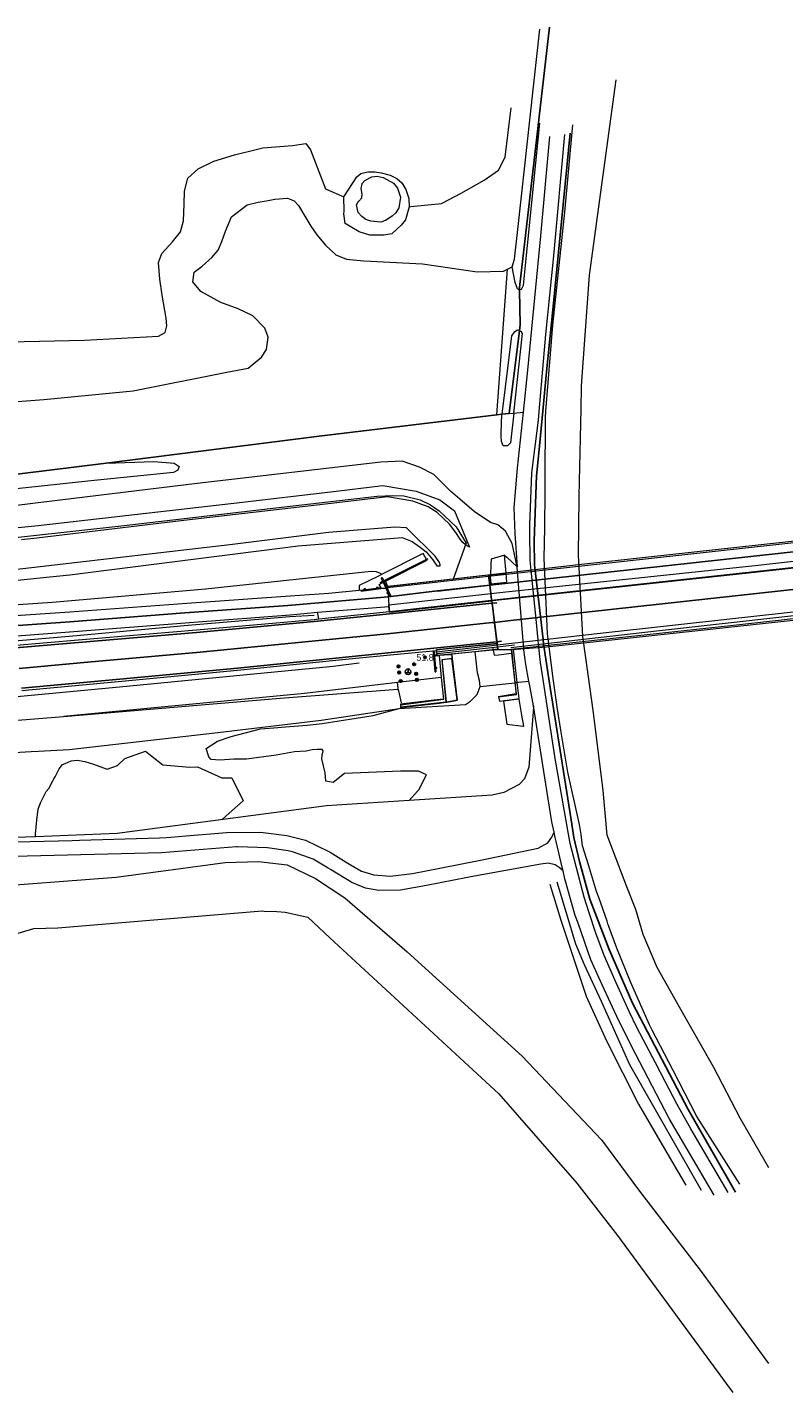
# Model space of a CAD drawing. Header units: metres. Extents: x 169249 to 194689, y 406250 to 412203.
# Tile 440 of 442: x 194269 to 194382, y 411623 to 411827. Entities that reach past the tile are written whole.
import ezdxf
from ezdxf.enums import TextEntityAlignment as Align

# ---------------------------------------------------------------- set-up
doc = ezdxf.new("R2010")
doc.units = ezdxf.units.M
doc.layers.get('0').update_dxf_attribs({"linetype": 'CONTINUOUS'})
for name, color, linetype, lineweight in [('BGT_NLCS_N264$0$B-WE-BV-GELEIDECONSTRUCTIE-G', 252, 'CONTINUOUS', 18), ('BGT_NLCS_N264$0$B-WE-BV-LEUNING-G', 252, 'BGT_NLCS_N264$0$BV-LEUNING', 18), ('BGT_NLCS_N264$0$B-WE-FV-GELEIDING_WILDRASTER-G', 252, 'CONTINUOUS', 18), ('BGT_NLCS_N264$0$B-WE-GW-TALUD_KRUIN-G', 252, 'CONTINUOUS', 18), ('BGT_NLCS_N264$0$B-WE-GW-TALUD_TEEN-G', 252, 'CONTINUOUS', 18), ('BGT_NLCS_N264$0$B-WE-GW-WATERGANG_INSTEEK-G', 252, 'CONTINUOUS', 18), ('BGT_NLCS_N264$0$B-WE-GW-WATERGANG_WATERLIJN-G', 252, 'CONTINUOUS', 18), ('BGT_NLCS_N264$0$B-WE-KW-KUNSTWERK-G', 252, 'CONTINUOUS', 18), ('BGT_NLCS_N264$0$B-WE-OG-TOPOGRAFIE-G', 252, 'CONTINUOUS', 18), ('BGT_NLCS_N264$0$B-WE-OG-TOPOGRAFIE_CULTUURSCHEIDING-G', 252, 'CONTINUOUS', 18), ('BGT_NLCS_N264$0$B-WE-OG-TOPOGRAFIE_TERREIN_AGRARISCH-GV', 252, 'CONTINUOUS', 18), ('BGT_NLCS_N264$0$B-WE-OG-TOPOGRAFIE_TERREIN_GROEN-GV', 252, 'CONTINUOUS', 18), ('BGT_NLCS_N264$0$B-WE-OG-TOPOGRAFIE_WEG_BERM-GV', 252, 'CONTINUOUS', 18), ('BGT_NLCS_N264$0$B-WE-OG-TOPOGRAFIE_WEG_RIJWEG-GV', 252, 'CONTINUOUS', 18), ('BGT_NLCS_N264$0$B-WE-OG-TOPOGRAFIE_WEG_RIJWIELPAD-G', 252, 'CONTINUOUS', 18), ('BGT_NLCS_N264$0$B-WE-OG-TOPOGRAFIE_WEG_RIJWIELPAD-GV', 252, 'CONTINUOUS', 18), ('BGT_NLCS_N264$0$B-WE-OG-TOPOGRAFIE_WEG_VERHARD-G', 252, 'CONTINUOUS', 18), ('BGT_NLCS_N264$0$B-WE-OG-TOPOGRAFIE_WEG_VOETPAD-GV', 252, 'CONTINUOUS', 18), ('BGT_NLCS_N264$0$B-WE-VW-BEWEGWIJZERING_DRAAGCONSTRUCTIE-S', 252, 'CONTINUOUS', 25), ('BGT_NLCS_N264$0$B-WE-VW-VERKEERSTEKEN_BORD-S', 252, 'CONTINUOUS', 25), ('BGT_NLCS_N264$0$B-WE-WH-KUNSTWERK_BRUG-GV', 252, 'CONTINUOUS', 18), ('X-XX-AL-REFERENTIE-G', 7, 'CONTINUOUS', 18)]:
    doc.layers.add(name, color=color, linetype=linetype, lineweight=lineweight)
for name, color, linetype in [('BGT_NLCS_N264$0$B-WE-IE-MEUBILAIR_WEGMEUBILAIR-S', 252, 'CONTINUOUS'), ('BGT_NLCS_N264$0$B-WE-IE-TERREINAFSCHEIDING_KUNSTMATIG_HEKWERK_RASTER-G', 252, 'CONTINUOUS'), ('BGT_NLCS_N264$0$B-WE-KW-KUNSTWERK-GV', 252, 'CONTINUOUS'), ('BGT_NLCS_N264$0$B-WE-VW-MARKERING-G', 252, 'CONTINUOUS'), ('BGT_NLCS_N264$0$B-WE-VW-VERKEERSTEKEN_DRAAGCONSTRUCTIE-S', 252, 'CONTINUOUS'), ('BGT_NLCS_N264$0$Label_Puntobject', 252, 'CONTINUOUS')]:
    doc.layers.add(name, color=color, linetype=linetype)
doc.styles.add('BGT_NLCS_N264$0$STANDARD', font='txt')
doc.linetypes.add('BGT_NLCS_N264$0$BV-LEUNING', pattern='A,1,[69,NLCS.SHX,S=0.2,R=0,X=0,Y=0],1', length=2)

# ---------------------------------------------------------------- blocks, each defined once
blk = doc.blocks.new('BGT_NLCS_N264$0$SIE-WEG_SCHRIKHEK')
for points in [[(-1.125, 0), (-1.125, 0.1), (-1.5, 0.1), (-1.5, 0)], [(-0.375, 0), (-0.375, 0.1), (-0.75, 0.1), (-0.75, 0)], [(0.375, 0.1), (0, 0.1), (0, 0), (0.375, 0)], [(1.125, 0), (1.125, 0.1), (0.75, 0.1), (0.75, 0)]]:
    blk.add_hatch(color=0).paths.add_polyline_path(points)
at = {"color": 0}
for p, q in [((-1.125, 0), (-1.125, 0.1)), ((-0.75, 0), (-0.75, 0.1)), ((-0.375, 0), (-0.375, 0.1)), ((0, 0.1), (0, 0)), ((0.375, 0.1), (0.375, 0)), ((0.75, 0.1), (0.75, 0)), ((1.125, 0.1), (1.125, 0))]:
    blk.add_line(p, q, dxfattribs=at)
at = {"flags": 128}
for points in [[(-1.5, 0.1), (1.5, 0.1), (1.5, 0), (-1.5, 0)], [(-1.0125, 0.1), (-1.0125, 0.25), (-0.8625, 0.25), (-0.8625, 0.1)], [(0.8625, 0.1), (0.8625, 0.25), (1.0125, 0.25), (1.0125, 0.1)]]:
    blk.add_lwpolyline(points, close=True, dxfattribs=at)
blk = doc.blocks.new('BGT_NLCS_N264$0$SIE-WEG_WEGWIJZER-SO')
for q in [(-0.29, -0.29), (0, 0.41), (0.29, -0.29)]:
    blk.add_line((0, 0), q)
blk.add_circle((0, 0), 0.413)
blk = doc.blocks.new('BGT_NLCS_N264$0$SIE-WEG_VERKEERSBORD_PAAL-SO')
blk.add_line((-0.3, 0), (0.3, 0))
for radius in [0.2, 0.0745]:
    blk.add_circle((0, 0), radius)
blk = doc.blocks.new('BGT_NLCS_N264$0$SIE-WEG_PAAL_ALGEMEEN_TYPE_02-SO')
at = {"ltscale": 0.5}
h = blk.add_hatch(color=256, dxfattribs=at)
h.paths.add_polyline_path([(0, 0), (0.1875, 0, 0.41421356), (0, 0.1875)])
h.paths.add_polyline_path([(0, -0.1875), (0, 0), (-0.1875, 0, 0.41421356)])
for p, q in [((-0.1875, 0), (0.1875, 0)), ((0, -0.1875), (0, 0.1875))]:
    blk.add_line(p, q, dxfattribs=at)
blk.add_circle((0, 0), 0.1875, dxfattribs=at)
blk = doc.blocks.new('BGT_NLCS_N264')
at = {"layer": 'BGT_NLCS_N264$0$B-WE-BV-GELEIDECONSTRUCTIE-G'}
for points in [[(194256.3, 411734.48, 18.59), (194276.11, 411736.15, 18.79), (194292.14, 411737.64, 18.88), (194307.97, 411739.01, 19.1), (194311.6, 411739.19, 19.12)], [(194318.32, 411732.04, 19.13), (194314.42, 411731.52, 19.1), (194298.43, 411729.98, 18.95), (194282.46, 411728.42, 18.77), (194266.61, 411726.94, 18.66), (194250.58, 411725.62, 18.54), (194234.71, 411724.34, 18.42), (194218.74, 411723.13, 18.3), (194202.69, 411722.02, 18.09), (194186.8, 411720.96, 17.92), (194170.85, 411719.97, 17.74), (194154.85, 411719, 17.5), (194138.85, 411718.2, 17.29), (194122.92, 411717.46, 17.12), (194106.82, 411716.8, 16.91), (194090.88, 411716.18, 16.68), (194074.98, 411715.66, 16.5), (194050.71, 411714.97, 16.09), (194034.97, 411714.48, 15.86), (194023.07, 411714.38, 15.62), (194006.97, 411714.22, 15.33), (193990.84, 411714.11, 14.97), (193975.07, 411714.03, 14.64), (193973.64, 411714.03, 14.62)]]:
    blk.add_polyline3d(points, dxfattribs=at)
at = {"layer": 'BGT_NLCS_N264$0$B-WE-BV-LEUNING-G'}
for p, q in [((194328.4, 411747.53, 16.25), (194321.43, 411744.01, 19.39)), ((194328.59, 411747.63, 16.16), (194328.4, 411747.53, 16.25)), ((194322.58, 411743.34, 19.58), (194337.68, 411745.02, 19.68)), ((194341.55, 411734.72, 19.73), (194339.02, 411734.44, 19.69)), ((194339.02, 411734.44, 19.69), (194330.06, 411733.44, 19.54)), ((194341.05, 411734.08, 18.78), (194341.05, 411734.08, 18.78))]:
    blk.add_line(p, q, dxfattribs=at)
for points in [[(194337.68, 411745.02, 19.68), (194348.41, 411746.21, 19.76), (194399.22, 411751.81, 20.24), (194426.4, 411754.82, 20.38)], [(194462.21, 411747.46, 19.56), (194407.38, 411741.36, 19.39), (194373.88, 411737.61, 19.07), (194341.05, 411734.08, 18.78)]]:
    blk.add_polyline3d(points, dxfattribs=at)
at = {"layer": 'BGT_NLCS_N264$0$B-WE-FV-GELEIDING_WILDRASTER-G'}
for p, q in [((194334.23, 411749.73, 13.66), (194332.4, 411744.59, 19.25)), ((194332.4, 411744.59, 19.25), (194332.3, 411744.31, 19.56)), ((194324.19, 411727.88, 18.85), (194324.59, 411726.12, 18.89))]:
    blk.add_line(p, q, dxfattribs=at)
for points in [[(194261.46, 411750.2, 13.3), (194283.16, 411752.59, 13.38), (194308.01, 411755.47, 13.31), (194320.99, 411756.97, 13.44), (194323.36, 411757.1, 13.41), (194325.01, 411757.01, 13.39), (194327.45, 411756.44, 13.37), (194329.01, 411755.68, 13.36), (194330.27, 411754.8, 13.35), (194331.15, 411753.97, 13.35), (194332.84, 411752.41, 13.35), (194334.3, 411749.94, 13.44), (194334.23, 411749.73, 13.66)], [(194274.11, 411724.05, 18.37), (194306.49, 411726.78, 18.68), (194324.13, 411728.14, 18.84), (194324.19, 411727.88, 18.85)], [(193929.62, 411708.71, 12.99), (193943.71, 411709.74, 13.48), (193964.01, 411711.11, 13.92), (193991.11, 411713.07, 14.8), (194009.4, 411713.37, 15.27), (194032.26, 411713.89, 15.77), (194062.12, 411714.58, 16.28), (194095.08, 411715.24, 16.86), (194101.41, 411715.45, 16.92), (194120.55, 411716.1, 17.11), (194139.57, 411716.73, 17.29), (194187.76, 411718.23, 17.85), (194195.54, 411718.73, 17.91), (194215.41, 411719.89, 18), (194241.11, 411721.4, 18.18), (194274.11, 411724.05, 18.37)]]:
    blk.add_polyline3d(points, dxfattribs=at)
at = {"layer": 'BGT_NLCS_N264$0$B-WE-GW-TALUD_KRUIN-G'}
for p, q in [((194340.52, 411790.91, 11.47), (194341.18, 411791.23, 11.48)), ((194335.65, 411733.73, 18.97), (194335.64, 411733.77, 18.97))]:
    blk.add_line(p, q, dxfattribs=at)
for points in [[(194341.18, 411791.23, 11.48), (194341.55, 411792.42, 11.53), (194342.04, 411796.81, 11.53), (194345.35, 411826.77, 11.49)], [(194375.26, 411654.19, 11.95), (194368.83, 411664.31, 11.84), (194365.21, 411671.26, 11.8), (194362.15, 411677.18, 11.81), (194362.1, 411677.27, 11.81), (194361.72, 411678, 11.81), (194358.91, 411684.43, 11.75), (194356.88, 411689.45, 11.64), (194355.67, 411692.67, 11.63), (194355.52, 411693.09, 11.63), (194355.39, 411693.46, 11.63), (194354.15, 411696.99, 11.64), (194353.82, 411697.92, 11.64), (194352.64, 411701.88, 11.59), (194351.74, 411704.71, 11.53), (194351.5, 411706.43, 11.52), (194351.28, 411707.92, 11.52), (194349.54, 411715.74, 11.55), (194348.5, 411722.04, 11.6), (194347.99, 411725.15, 11.63), (194347.36, 411729.76, 11.71), (194346.57, 411735.64, 11.8), (194346.47, 411736.4, 11.81), (194345.99, 411747.72, 11.79), (194346.07, 411752.24, 11.74), (194346.16, 411757.72, 11.68), (194346.16, 411759.34, 11.68), (194346.17, 411768.72, 11.67), (194346.24, 411769.7, 11.67), (194347.29, 411782.51, 11.66), (194349.1, 411799.43, 11.57), (194350.3, 411812.47, 11.6)], [(194246.89, 411769.56, 11.19), (194271.16, 411771.44, 11.19), (194284.5, 411772.74, 11.13), (194298.54, 411775.51, 11.11), (194301.7, 411776.09, 11.07), (194303.71, 411777.77, 11.2), (194304.47, 411778.89, 11.2), (194304.69, 411780.74, 11.18), (194304.23, 411782.08, 11.17), (194302.44, 411783.91, 11.1), (194300.25, 411784.98, 11.04), (194297.63, 411785.93, 10.86), (194294.62, 411787.57, 10.77), (194293.46, 411789.02, 10.72), (194293.66, 411790.45, 10.81), (194294.82, 411791.36, 10.97), (194296.28, 411792.66, 11.1), (194297.24, 411793.72, 11.21), (194297.8, 411795.04, 11.24), (194298.34, 411796.57, 11.25), (194299.21, 411798.74, 11.26), (194301.57, 411800.49, 11.24), (194303.23, 411800.91, 11.23), (194304.73, 411801.17, 11.2), (194305.73, 411801.34, 11.18), (194307.61, 411801.5, 11.08), (194308.61, 411801.13, 11.07), (194309.24, 411800.4, 11.07), (194310.33, 411798.58, 11.07), (194311.08, 411797.34, 11.1), (194311.99, 411796.04, 11.17), (194313.29, 411794.48, 11.24), (194314.85, 411793.03, 11.26), (194316.42, 411792.42, 11.33), (194319.04, 411792.16, 11.29), (194327.79, 411791.72, 11.29), (194335.98, 411790.52, 11.42), (194339.92, 411790.62, 11.46), (194340.52, 411790.91, 11.47)], [(194336.42, 411728.52, 18.87), (194336.34, 411729.46, 18.87), (194336.02, 411730.6, 18.92), (194335.65, 411733.73, 18.97)], [(194324.32, 411725.26, 18.75), (194334.24, 411725.86, 18.87), (194334.99, 411726.35, 18.87), (194335.98, 411727.35, 18.87), (194336.42, 411728.52, 18.87)], [(194258.36, 411718.19, 18.34), (194269.28, 411718.81, 18.34), (194270.38, 411718.87, 18.34), (194274.93, 411719.13, 18.34), (194297.21, 411721.69, 18.46), (194312.62, 411723.49, 18.64), (194324.32, 411725.26, 18.75)]]:
    blk.add_polyline3d(points, dxfattribs=at)
at = {"layer": 'BGT_NLCS_N264$0$B-WE-GW-TALUD_TEEN-G'}
for points in [[(194379.59, 411656.61, 10.41), (194375.29, 411664.04, 10.38), (194371.36, 411671.59, 10.35), (194366.9, 411679.49, 10.32), (194362.9, 411686.54, 10.31), (194360.81, 411691.48, 10.24), (194359.68, 411695.2, 10.18), (194358.37, 411698.61, 10.2), (194355.41, 411706.34, 10.24), (194354.81, 411713.01, 10.23), (194353.36, 411724.62, 10.23), (194352.57, 411730.35, 10.28), (194351.79, 411736, 10.34), (194351.11, 411748.19, 10.42), (194351.23, 411756.81, 10.33), (194351.28, 411759.23, 10.31), (194351.51, 411769.96, 10.2), (194351.58, 411773.45, 10.16), (194352.75, 411790, 10.2), (194356.75, 411819.17, 10.07)], [(194325.82, 411800.22, 10.38), (194326.07, 411800.25, 10.39), (194330.64, 411800.72, 10.48), (194333.6, 411802.24, 10.48), (194337.04, 411804.2, 10.49), (194339.16, 411805.7, 10.54), (194340.15, 411807.62, 10.53), (194341.04, 411815.03, 10.31)], [(194261.43, 411779.92, 10.05), (194277.27, 411780.31, 10.04), (194288.31, 411780.91, 10.04), (194289.32, 411781.46, 10.05), (194289.57, 411782.41, 10.04), (194289.46, 411783.59, 10.06), (194288.88, 411787.01, 10.07), (194288.51, 411789.39, 10.07), (194288.3, 411791.91, 10.07), (194288.82, 411793.25, 10.03), (194290.42, 411795.01, 10.04), (194291.6, 411796.47, 10.03), (194292.07, 411798.12, 10.04), (194292.15, 411800.6, 9.98), (194292.18, 411802.55, 10.02), (194292.69, 411804.48, 10), (194294.23, 411805.91, 9.99), (194296.59, 411807.06, 10.02), (194299.68, 411808.01, 10.05), (194302.93, 411808.78, 10.09), (194303.91, 411809.01, 10.11), (194308.33, 411809.4, 10.18), (194310.37, 411809.7, 10.18), (194311.02, 411808.75, 10.27), (194313.29, 411802.91, 10.45), (194316.03, 411801.72, 10.41)], [(194316.03, 411801.72, 10.41), (194316.12, 411801.86, 10.41), (194317.97, 411804.7, 10.26), (194318.59, 411805.2, 10.22), (194319.61, 411805.45, 10.2), (194320.67, 411805.45, 10.2), (194321.62, 411805.3, 10.2), (194322.95, 411804.97, 10.2), (194323.98, 411804.45, 10.21), (194324.71, 411803.8, 10.23), (194325.31, 411802.83, 10.26), (194325.77, 411801.45, 10.3), (194325.82, 411800.22, 10.38)], [(194325.82, 411800.22, 10.38), (194325.27, 411798.28, 10.4), (194324.6, 411797.46, 10.46), (194323.23, 411796.18, 10.57), (194321.99, 411795.97, 10.64), (194319.91, 411795.96, 10.59), (194318.31, 411796.49, 10.59), (194316.99, 411797.28, 10.58), (194316.22, 411797.74, 10.58), (194316.05, 411799.19, 10.54), (194316.06, 411799.59, 10.52), (194316.03, 411801.72, 10.41)], [(194344.4, 411725.67, 11.8), (194344.38, 411725.39, 11.8), (194343.71, 411716.47, 11.85), (194343.06, 411714.76, 11.86), (194342.23, 411713.9, 11.81), (194339.96, 411712.72, 11.81), (194338.21, 411712.32, 11.84), (194325.82, 411711.51, 11.75)], [(194325.82, 411711.51, 11.75), (194313.42, 411710.69, 11.67), (194282.15, 411706.58, 11.46), (194269.91, 411706.1, 11.56)], [(194269.91, 411706.1, 11.56), (194269.78, 411706.1, 11.57), (194257.67, 411705.62, 11.67), (194257.48, 411705.64, 11.67), (194255.1, 411705.92, 11.69), (194236.23, 411704.53, 11.58), (194220.94, 411703.4, 11.49), (194189.07, 411701.5, 11.39)]]:
    blk.add_polyline3d(points, dxfattribs=at)
at = {"layer": 'BGT_NLCS_N264$0$B-WE-GW-WATERGANG_INSTEEK-G'}
blk.add_polyline3d([(194260.95, 411698.45, 10.84), (194281.98, 411700.07, 10.88), (194298.29, 411702.23, 10.82), (194303.28, 411702.41, 10.7), (194307.58, 411701.87, 10.64), (194310.45, 411700.49, 10.8), (194311.8, 411699.84, 10.88), (194316.19, 411696.98, 10.98), (194325.48, 411688.88, 10.8), (194342.72, 411673.28, 10.89), (194354.55, 411660.8, 10.91), (194360.27, 411653.12, 11.04), (194369.32, 411641.33, 11.34), (194379.53, 411627.38, 11.3)], dxfattribs=at)
at = {"layer": 'BGT_NLCS_N264$0$B-WE-GW-WATERGANG_WATERLIJN-G'}
for points in [[(194324.06, 411803.02, 9.54), (194324.48, 411801.64, 9.54), (194324.27, 411800.09, 9.55), (194323.81, 411799.34, 9.55), (194323.28, 411798.81, 9.55), (194322.28, 411798.16, 9.56), (194321.55, 411797.91, 9.56), (194321.04, 411797.96, 9.5), (194320.09, 411798.06, 9.51), (194319.31, 411798.32, 9.51), (194318.7, 411798.77, 9.51), (194318.15, 411799.38, 9.51), (194317.9, 411800.51, 9.52), (194318.13, 411800.84, 9.52), (194318.27, 411801.05, 9.53), (194318.7, 411801.55, 9.53), (194318.79, 411802.09, 9.53), (194318.64, 411802.98, 9.54), (194318.75, 411803.63, 9.54), (194318.77, 411803.72, 9.54), (194319.16, 411804.13, 9.54), (194320.2, 411804.71, 9.54), (194321.01, 411804.8, 9.54), (194321.92, 411804.61, 9.54), (194323.46, 411803.74, 9.54), (194324.06, 411803.02, 9.54)], [(194265.96, 411691.29, 8.77), (194269.69, 411692.4, 8.75), (194273.26, 411692.5, 8.73), (194303.81, 411695, 8.9), (194304.13, 411694.99, 8.9), (194306.03, 411694.9, 8.89), (194307.24, 411694.84, 8.89), (194310.66, 411694.09, 8.83), (194313.94, 411690.99, 8.81), (194339.21, 411667.69, 8.89), (194350.87, 411654.34, 8.92), (194356.98, 411646.49, 8.92), (194373.19, 411624.41, 9.39), (194374.21, 411623.02, 9.42)]]:
    blk.add_polyline3d(points, dxfattribs=at)
at = {"layer": 'BGT_NLCS_N264$0$B-WE-IE-TERREINAFSCHEIDING_KUNSTMATIG_HEKWERK_RASTER-G'}
for p, q in [((194342.32, 411787.72, 11.73), (194342.32, 411787.88, 11.73)), ((194340.78, 411769.32, 11.9), (194342.28, 411781.73, 11.74)), ((194339.66, 411769.22, 11.74), (194338.93, 411769.13, 11.74)), ((194340.78, 411769.32, 11.9), (194339.66, 411769.22, 11.74))]:
    blk.add_line(p, q, dxfattribs=at)
for points in [[(194342.32, 411787.88, 11.73), (194342.31, 411788.18, 11.73), (194346.77, 411827.04, 11.59)], [(194349.87, 411811.2, 11.78), (194347.37, 411785.84, 11.77), (194346.31, 411775.05, 11.85), (194345.79, 411769.68, 11.89), (194345.18, 411763.47, 11.94), (194344.84, 411760.04, 11.97), (194344.51, 411750.32, 12.02), (194344.55, 411746.7, 12.03), (194345.82, 411735.56, 12.01), (194345.89, 411734.93, 12.01), (194346.7, 411729.68, 11.94), (194346.9, 411728.41, 11.92), (194350.01, 411708.64, 11.76), (194350.45, 411705.96, 11.82), (194351.28, 411702.4, 11.87), (194352.82, 411696.77, 11.87), (194355.69, 411689.24, 11.9), (194359.2, 411681.21, 11.99), (194367.53, 411665.32, 11.99), (194374.59, 411652.99, 12.15)], [(194342.28, 411781.73, 11.74), (194342.38, 411782.58, 11.72), (194342.32, 411787.72, 11.73)], [(194338.93, 411769.13, 11.74), (194312.35, 411765.97, 11.56), (194284.05, 411762.36, 11.5), (194280.49, 411761.92, 11.49)], [(194280.49, 411761.92, 11.49), (194263.07, 411759.79, 11.45), (194251.34, 411758.34, 11.43), (194186.82, 411754.57, 11.22), (194158.7, 411752.47, 11.16), (194144.83, 411751.74, 11.31), (194124.45, 411750.35, 11.34), (194104.22, 411748.99, 11.34), (194076.46, 411747.39, 11.19), (194047.48, 411745.66, 11.09), (194021.8, 411744.53, 11.21), (194005.07, 411744.11, 11.35)]]:
    blk.add_polyline3d(points, dxfattribs=at)
at = {"layer": 'BGT_NLCS_N264$0$B-WE-KW-KUNSTWERK-G'}
for p, q in [((194332.22, 411733.35, 16.04), (194332.21, 411733.43, 16.04)), ((194339.07, 411734.05, 17.58), (194341.05, 411734.08, 17.59)), ((194341.03, 411734.08, 17.89), (194341.08, 411733.52, 17.91))]:
    blk.add_line(p, q, dxfattribs=at)
for points in [[(194341.05, 411734.08, 17.59), (194341.16, 411734.08, 17.6), (194346.35, 411734.47, 18.89), (194359.82, 411735.92, 19.01), (194373.12, 411737.36, 19.12), (194399.85, 411740.26, 19.23), (194403.95, 411740.73, 19.3), (194422.09, 411742.81, 19.4), (194460.07, 411746.97, 19.48), (194498.92, 411751.22, 19.56)], [(194650.19, 411768.31, 19.56), (194612.39, 411764.38, 19.56), (194565.57, 411759.12, 19.54), (194511.42, 411753.15, 19.88), (194456.99, 411747.26, 19.96), (194411.42, 411742.26, 19.9), (194362.81, 411736.81, 19.81), (194340.99, 411734.3, 19.45)], [(194413.52, 411753.54, 20.3), (194381.63, 411750.08, 19.93), (194351.58, 411746.78, 19.77)], [(194340.29, 411745.49, 14.02), (194340.29, 411745.49, 14.02), (194340.08, 411748.18, 12.18)], [(194351.58, 411746.78, 19.77), (194324.39, 411743.68, 19.54), (194322.54, 411743.47, 19.52), (194322.76, 411740.75, 19.54), (194322.85, 411739.65, 19.31), (194338.14, 411741.33, 19.53)], [(194337.94, 411745.22, 14.01), (194337.93, 411744.95, 14.18), (194338.01, 411743.88, 14.95), (194340.4, 411744.11, 14.96), (194340.29, 411745.49, 14.02)], [(194338.14, 411741.33, 19.53), (194338.55, 411738.12, 19.54), (194338.95, 411734.99, 19.52)], [(194338.95, 411734.99, 19.52), (194329.87, 411734.02, 19.42), (194329.89, 411733.74, 19.57), (194329.92, 411733.21, 19.42), (194338.29, 411734.03, 19.66), (194338.39, 411734.04, 17.57), (194339.07, 411734.05, 17.58)], [(194330.6, 411729.9, 19.05), (194330.93, 411726.67, 18.93), (194329.5, 411726.49, 18.87), (194324.56, 411725.88, 18.68), (194324.49, 411725.92, 18.52), (194324.48, 411725.92, 18.51), (194324.48, 411725.92, 18.51), (194324.51, 411725.41, 18.23), (194324.51, 411725.41, 18.23), (194330.32, 411726.05, 16.35), (194330.96, 411726.13, 16.33), (194331.42, 411726.19, 16.32), (194331.45, 411726.19, 16.32), (194333.04, 411726.49, 15.69), (194332.3, 411732.72, 16.04), (194332.22, 411733.35, 16.04)], [(194332.16, 411733.34, 19.13), (194332.2, 411732.73, 19.11), (194332.21, 411732.71, 19.11), (194330.71, 411732.54, 19.11), (194330.71, 411732.54, 19.11), (194331.27, 411726.2, 19.1), (194324.54, 411725.44, 19.06), (194324.53, 411725.82, 19.07), (194330.98, 411726.64, 19.09), (194330.62, 411729.91, 19.13), (194330.33, 411733.17, 19.16)], [(194330.33, 411733.17, 19.16), (194330.33, 411733.17, 19.16), (194330.27, 411733.16, 19.16)], [(194330.76, 411732.1, 17.53), (194331.31, 411726.25, 16.98), (194331.41, 411726.26, 17.01), (194332.97, 411726.53, 17.53), (194332.2, 411732.67, 17.55), (194330.72, 411732.53, 17.57), (194330.76, 411732.1, 17.53)], [(194338.32, 411734.3, 17.51), (194338.37, 411734.04, 17.51), (194338.51, 411733.24, 17.51), (194339.18, 411733.27, 17.51), (194341.08, 411733.52, 17.91)], [(194341.08, 411733.52, 17.91), (194341.62, 411729.11, 17.96), (194341.82, 411727.44, 17.98), (194339.13, 411727.02, 17.67), (194339.16, 411726.99, 15.69)], [(194339.16, 411726.99, 15.69), (194339.29, 411726.33, 15.64), (194341.55, 411726.66, 15.65), (194342.23, 411726.73, 16.75), (194341.96, 411729.15, 16.59), (194341.41, 411734.1, 16.26)], [(194339.16, 411726.99, 15.69), (194341.86, 411727.35, 15.67), (194341.67, 411729.12, 15.67), (194341.16, 411734.08, 15.67)], [(194342.24, 411726.66, 14.93), (194339.9, 411726.33, 14.91), (194340.4, 411722.92, 12.7), (194342.83, 411722.61, 12.17), (194342.95, 411722.6, 12.15), (194342.66, 411724.25, 13.28), (194342.24, 411726.66, 14.93)]]:
    blk.add_polyline3d(points, dxfattribs=at)
at = {"layer": 'BGT_NLCS_N264$0$B-WE-KW-KUNSTWERK-GV'}
for p, q in [((194337.94, 411745.22, 14.01), (194337.66, 411745.19, 19.53)), ((194337.66, 411745.19, 19.53), (194337.85, 411743.67, 19.47)), ((194340.29, 411745.49, 0.51), (194337.94, 411745.22, 14.01)), ((194337.85, 411743.67, 19.47), (194338.01, 411742.44, 19.43)), ((194338.01, 411742.44, 19.43), (194338.13, 411741.43, 19.72)), ((194338.13, 411741.43, 19.72), (194338.14, 411741.33, 19.53)), ((194338.14, 411741.33, 19.53), (194338.19, 411740.98, 19.53)), ((194338.55, 411738.12, 19.54), (194338.92, 411735.23, 19.52)), ((194338.92, 411735.23, 19.52), (194338.95, 411734.99, 19.52)), ((194338.95, 411734.99, 19.52), (194338.98, 411734.78, 19.66)), ((194338.98, 411734.78, 19.66), (194339.07, 411734.1, 19.52))]:
    blk.add_line(p, q, dxfattribs=at)
blk.add_polyline3d([(194338.19, 411740.98, 19.53), (194338.55, 411738.12, 19.54), (194338.55, 411738.12, 19.54)], dxfattribs=at)
at = {"layer": 'BGT_NLCS_N264$0$B-WE-OG-TOPOGRAFIE-G'}
for p, q in [((194329.92, 411733.21, 19.42), (194332.14, 411733.34, 19.13)), ((194332.14, 411733.34, 19.13), (194332.16, 411733.34, 19.13)), ((194332.16, 411733.35, 19.1), (194332.21, 411733.43, 16.04)), ((194332.16, 411733.34, 19.13), (194332.16, 411733.35, 19.1)), ((194332.21, 411733.43, 16.04), (194335.64, 411733.77, 18.97))]:
    blk.add_line(p, q, dxfattribs=at)
blk.add_polyline3d([(194336.42, 411728.52, 18.87), (194341.62, 411729.11, 17.96), (194341.67, 411729.12, 15.67), (194341.96, 411729.15, 16.59), (194342.13, 411729.17, 16.13), (194343.71, 411729.35, 11.89)], dxfattribs=at)
at = {"layer": 'BGT_NLCS_N264$0$B-WE-OG-TOPOGRAFIE_CULTUURSCHEIDING-G'}
for p, q in [((194342.15, 411787.85, 11.71), (194342.16, 411787.85, 11.71)), ((194342.16, 411787.85, 11.71), (194342.32, 411787.88, 11.71)), ((194342.32, 411787.72, 11.73), (194342.16, 411787.85, 11.71)), ((194342.32, 411787.72, 11.73), (194342.32, 411787.72, 11.73)), ((194325.82, 411711.51, 11.75), (194325.82, 411711.51, 11.75)), ((194269.91, 411706.1, 11.56), (194269.91, 411706.1, 11.57))]:
    blk.add_line(p, q, dxfattribs=at)
for points in [[(194342.32, 411787.88, 11.71), (194342.59, 411787.92, 11.71), (194342.92, 411788.5, 11.71), (194345.34, 411812.71, 11.65)], [(194342.16, 411787.85, 11.71), (194341.99, 411787.98, 11.69), (194341.63, 411788.93, 11.72), (194341.18, 411791.23, 11.48)], [(194342.28, 411781.73, 11.74), (194342.28, 411781.73, 11.74), (194341.99, 411781.81, 11.74), (194341.47, 411781.42, 11.74), (194341.12, 411780.92, 11.74), (194339.66, 411769.22, 11.74)], [(194341.43, 411769.36, 11.88), (194342.75, 411781.28, 11.76), (194342.65, 411781.45, 11.77), (194342.28, 411781.73, 11.74)], [(194325.82, 411711.51, 11.75), (194327.05, 411712.9, 12.24), (194327.24, 411713.11, 12.31), (194328.39, 411715.32, 12.39), (194327.22, 411715.87, 12.67), (194324.52, 411715.88, 12.93), (194316.12, 411715.52, 13.06), (194314.42, 411714.21, 13.23), (194313.33, 411714.39, 13.25), (194313.24, 411715.65, 13.51), (194312.73, 411717.72, 13.76), (194312.79, 411718.27, 14.08), (194312.93, 411718.92, 14.65), (194312.77, 411719.11, 14.91), (194312.04, 411719.15, 15.25), (194311.31, 411719.09, 15.52), (194310.42, 411718.9, 15.84), (194308.64, 411718.78, 15.96), (194305.89, 411718.26, 15.97), (194301.49, 411717.7, 16.05), (194299.58, 411717.66, 16.1), (194297.51, 411717.55, 16.11), (194296.21, 411717.63, 16.18), (194295.86, 411718.04, 16.26), (194295.45, 411719.28, 16.98), (194297.14, 411720.35, 17.16), (194299.17, 411721.09, 17.33), (194303.59, 411722.22, 17.6), (194305.56, 411722.37, 17.78), (194307.31, 411722.52, 18), (194310.57, 411722.76, 18.21), (194312.81, 411723.02, 18.22), (194320.41, 411724.21, 18.3), (194324.32, 411725.26, 18.75)], [(194269.91, 411706.1, 11.57), (194269.94, 411706.47, 11.84), (194270.12, 411708.58, 13.37), (194270.31, 411710.2, 13.69), (194270.69, 411711.18, 14.03), (194271.5, 411712.85, 14.18), (194271.91, 411713.32, 14.65), (194272.53, 411714.46, 14.99), (194272.66, 411714.72, 15.24), (194272.87, 411715.06, 15.6), (194273.01, 411715.33, 15.79), (194273.44, 411716.22, 15.99), (194273.94, 411716.91, 16.12), (194274.38, 411717.01, 16.31), (194275.27, 411717.43, 16.39), (194276.17, 411717.55, 16.41), (194277.28, 411717.33, 16.36), (194278.57, 411716.95, 16.29), (194280.63, 411716.21, 16.28), (194282.18, 411716.75, 16.39), (194283.28, 411717.8, 16.42), (194286.37, 411718.9, 16.49), (194286.88, 411718.49, 16.42), (194288.95, 411716.86, 16.28), (194292.98, 411716.51, 15.55), (194294.17, 411716.54, 15.38), (194297.77, 411714.91, 15.48), (194299.3, 411714.9, 14.59), (194300.96, 411711.46, 13.09), (194298.43, 411709.21, 11.87), (194297.79, 411708.64, 11.56)], [(194346.86, 411699.01, 11.74), (194348.48, 411693.61, 11.73), (194352.25, 411682.26, 11.67), (194355.33, 411675.58, 11.64), (194360.1, 411666.12, 11.61), (194365.37, 411657.07, 11.67), (194367.19, 411654.05, 11.61)], [(194369.5, 411653.24, 11.96), (194358.79, 411671.99, 11.9), (194354.54, 411681.47, 11.8), (194352.03, 411686.95, 11.79), (194350.73, 411690.03, 11.8), (194347.95, 411699.3, 11.77)]]:
    blk.add_polyline3d(points, dxfattribs=at)
at = {"layer": 'BGT_NLCS_N264$0$B-WE-OG-TOPOGRAFIE_TERREIN_AGRARISCH-GV'}
blk.add_line((194338.93, 411769.13, 11.74), (194340.52, 411790.91, 1.73), dxfattribs=at)
at = {"layer": 'BGT_NLCS_N264$0$B-WE-OG-TOPOGRAFIE_TERREIN_GROEN-GV'}
for p, q in [((194335.65, 411733.73, 9.81), (194332.22, 411733.35, 0.09)), ((194339.07, 411734.1, 19.52), (194335.65, 411733.73, 9.81)), ((194330.6, 411729.9, 19.05), (194324.04, 411729.12, 19)), ((194324.19, 411727.88, 11.65), (194324.04, 411729.12, 19))]:
    blk.add_line(p, q, dxfattribs=at)
for points in [[(194340.08, 411748.18, 12.18), (194338.04, 411747.59, 12.77), (194338.02, 411746.8, 13.03), (194337.94, 411745.22, 14.01)], [(194324.04, 411729.12, 19), (194310.15, 411727.51, 18.74), (194274.11, 411724.05, 18.37)]]:
    blk.add_polyline3d(points, dxfattribs=at)
at = {"layer": 'BGT_NLCS_N264$0$B-WE-OG-TOPOGRAFIE_WEG_BERM-GV'}
for p, q in [((194340.78, 411769.32, 11.9), (194341.43, 411769.36, 11.88)), ((194341.43, 411769.36, 11.88), (194342.86, 411769.54, 11.84)), ((194322.24, 411744.28, 19.16), (194322.54, 411743.47, 19.52)), ((194312.27, 411738.59, 19.17), (194312.11, 411739.67, 19.15)), ((194322.85, 411739.74, 19.32), (194322.78, 411740.5, 19.37)), ((194322.85, 411739.68, 19.32), (194322.85, 411739.74, 19.32)), ((194329.92, 411733.21, 19.42), (194329.89, 411733.74, 19.39))]:
    blk.add_line(p, q, dxfattribs=at)
for points in [[(194341.43, 411769.36, 11.88), (194340.95, 411764.96, 11.92), (194340.5, 411764.49, 11.91), (194339.85, 411764.51, 11.91), (194339.59, 411765.16, 11.91), (194339.54, 411765.95, 11.91), (194339.56, 411766.39, 11.91), (194339.66, 411769.22, 11.74)], [(194341.96, 411746.42, 11.97), (194341.2, 411749.92, 12.03), (194340.19, 411751.74, 12.05), (194339.04, 411752.68, 12.06), (194337.98, 411753.07, 12.04), (194335.52, 411754.71, 12.01), (194333.4, 411756.53, 11.97), (194331.96, 411757.75, 11.95), (194329.48, 411760.21, 11.86), (194327.37, 411761.31, 11.78), (194324.75, 411762.23, 11.77), (194321.58, 411762.06, 11.74), (194294.08, 411758.87, 11.63), (194269.93, 411755.94, 11.6), (194262.72, 411755.06, 11.59)], [(194280.49, 411761.92, 11.49), (194287.62, 411762.14, 11.62), (194290.67, 411761.92, 11.62), (194291.42, 411761.39, 11.61), (194291.2, 411760.87, 11.6), (194290.55, 411760.5, 11.61), (194278.68, 411759.33, 11.54), (194259.09, 411757.22, 11.51)], [(194240.01, 411749.57, 13.07), (194270.34, 411752.58, 13.14), (194299.56, 411755.95, 13.23), (194314.89, 411757.74, 13.32), (194321.88, 411758.59, 13.35), (194326.84, 411757.71, 13.32), (194330.41, 411756.45, 13.32), (194332.56, 411754.81, 13.32), (194334.83, 411749.34, 13.41), (194334.39, 411749.61, 13.41), (194334.23, 411749.73, 13.41)], [(194334.23, 411749.73, 13.41), (194333.84, 411750.04, 13.42), (194333.42, 411750.55, 13.42), (194332.78, 411751.57, 13.42), (194331.82, 411752.78, 13.42), (194329.98, 411754.53, 13.42), (194328.65, 411755.38, 13.41), (194326.37, 411756.25, 13.38), (194322.57, 411756.88, 13.43), (194313.29, 411755.79, 13.36), (194292.08, 411753.33, 13.29), (194270.1, 411750.71, 13.26), (194267.84, 411750.44, 13.26)], [(194313.74, 411751.55, 16.16), (194298.98, 411749.69, 16.03), (194270.61, 411746.42, 16.08), (194261.93, 411745.42, 16.09)], [(194244.05, 411742.03, 16.37), (194272.07, 411744.93, 16.32), (194275.05, 411745.24, 16.32), (194309.21, 411749.55, 16.21), (194324.73, 411750.81, 16.27), (194326.27, 411750.21, 16.27), (194327.47, 411749.37, 16.26), (194328.35, 411748.65, 16.26), (194329.33, 411747.45, 16.27), (194329.96, 411746.59, 16.28), (194330.42, 411746.58, 16.27), (194330.42, 411746.74, 16.27), (194330.36, 411747.09, 16.27), (194329.71, 411748.03, 16.24), (194325.67, 411751.98, 16.22), (194325.41, 411752.24, 16.18), (194323.64, 411752.36, 16.12), (194313.74, 411751.55, 16.16)], [(194338.13, 411741.43, 19.72), (194339.91, 411741.62, 19.74), (194347.16, 411742.42, 19.82), (194383.88, 411746.41, 20.11), (194416.71, 411750.08, 20.34), (194426.8, 411751.19, 20.38)], [(194340.08, 411748.18, 12.18), (194340.4, 411747.88, 12.14), (194341.96, 411746.42, 11.97)], [(193978.39, 411731.1, 14.41), (193992.05, 411730.89, 14.82), (194001.64, 411730.67, 14.94), (194025.4, 411731.07, 15.52), (194048.23, 411731.49, 15.83), (194064.72, 411732.16, 16.14), (194066.67, 411732.24, 16.18), (194092.74, 411732.74, 16.52), (194112.22, 411733.33, 16.85), (194131.62, 411733.9, 17.03), (194161.96, 411734.91, 17.39), (194188.4, 411735.98, 17.68), (194222.41, 411737.7, 18.11), (194249.56, 411739.6, 18.39), (194272.46, 411741.16, 18.66), (194295.33, 411743.13, 19.01), (194320.14, 411745.78, 19.4), (194320.89, 411745.74, 19.4), (194321.45, 411745.49, 19.4), (194321.67, 411745.26, 19.18)], [(194322.85, 411739.74, 19.32), (194331.34, 411740.68, 19.64), (194338.13, 411741.43, 19.72)], [(194330.27, 411733.16, 19.16), (194329.96, 411733.09, 19.26), (194329.92, 411733.21, 19.42)]]:
    blk.add_polyline3d(points, dxfattribs=at)
at = {"layer": 'BGT_NLCS_N264$0$B-WE-OG-TOPOGRAFIE_WEG_RIJWEG-GV'}
for p, q in [((194322.85, 411739.68, 19.32), (194312.27, 411738.59, 19.17)), ((194329.89, 411733.74, 19.39), (194338.98, 411734.78, 19.66)), ((194329.88, 411733.9, 19.38), (194329.89, 411733.74, 19.39))]:
    blk.add_line(p, q, dxfattribs=at)
at = {"layer": 'BGT_NLCS_N264$0$B-WE-OG-TOPOGRAFIE_WEG_RIJWEG-GV', "linetype": 'Continuous'}
blk.add_polyline3d([(194342.86, 411769.54, 11.84), (194341.97, 411761.15, 11.86), (194341.43, 411755.28, 11.88), (194341.59, 411751.4, 11.9), (194341.96, 411746.42, 11.97)], dxfattribs=at)
at = {"layer": 'BGT_NLCS_N264$0$B-WE-OG-TOPOGRAFIE_WEG_RIJWEG-GV'}
for points in [[(194426.82, 411751.03, 20.19), (194412.75, 411749.48, 20.12), (194376.99, 411745.53, 19.86), (194338.74, 411741.4, 19.57), (194338.14, 411741.33, 19.53)], [(194338.98, 411734.78, 19.66), (194354.38, 411736.53, 19.8), (194425.61, 411744.38, 20.36), (194427.52, 411744.59, 20.37)], [(194338.14, 411741.33, 19.53), (194322.85, 411739.65, 19.31), (194322.85, 411739.68, 19.32)], [(194312.27, 411738.59, 19.17), (194311.57, 411738.51, 19.18), (194294, 411736.97, 19.03), (194276.28, 411735.46, 18.85), (194253.07, 411733.45, 18.66)], [(194329.88, 411733.9, 19.38), (194329.87, 411734.02, 19.42), (194332.11, 411734.26, 16.04), (194338.95, 411734.99, 19.52)], [(194267.89, 411727.92, 18.8), (194282.3, 411729.31, 18.92), (194300.15, 411731, 19.09), (194314.85, 411732.46, 19.22), (194317.83, 411732.75, 19.24), (194323.53, 411733.33, 19.29), (194329.88, 411733.9, 19.38)]]:
    blk.add_polyline3d(points, dxfattribs=at)
at = {"layer": 'BGT_NLCS_N264$0$B-WE-OG-TOPOGRAFIE_WEG_RIJWIELPAD-G'}
for points in [[(194267.02, 411705.31, 11.39), (194275.38, 411705.55, 11.3), (194276.48, 411705.58, 11.29), (194288.46, 411705.93, 11.16), (194289.51, 411705.99, 11.17), (194290.17, 411706.03, 11.17), (194292.43, 411706.21, 11.14), (194298.48, 411706.7, 11.06), (194303.58, 411706.77, 11.11), (194307.53, 411706.27, 11.09), (194310.3, 411705.59, 11.11), (194311.93, 411704.8, 11.11), (194313.99, 411703.8, 11.12), (194316.38, 411702.3, 11.14), (194317.13, 411701.83, 11.14), (194318.68, 411700.96, 11.19), (194320.53, 411700.38, 11.21), (194322.94, 411700.2, 11.32), (194326.28, 411700.58, 11.41), (194330.41, 411701.4, 11.47), (194336.74, 411702.63, 11.47), (194345.1, 411704.4, 11.48), (194346.55, 411705.2, 11.52), (194347.13, 411706.04, 11.53), (194347.47, 411706.75, 11.67)], [(194348.81, 411701.01, 11.73), (194348.22, 411701.47, 11.53), (194347.62, 411701.91, 11.52), (194346.59, 411702.13, 11.47), (194345.5, 411702.01, 11.46), (194335.02, 411700.08, 11.44), (194334.54, 411699.99, 11.43), (194328.4, 411698.82, 11.4), (194324.48, 411698.12, 11.31), (194321.25, 411698.05, 11.24), (194319.26, 411698.4, 11.19), (194317.25, 411699.27, 11.15), (194314.02, 411701.21, 11.06), (194313.68, 411701.41, 11.06), (194311.45, 411702.72, 11.04), (194308.5, 411703.77, 11.04), (194308.14, 411703.9, 11.04), (194307.72, 411703.96, 11.04), (194304.63, 411704.42, 11.02), (194300.14, 411704.6, 10.96), (194299.98, 411704.6, 10.96), (194288.76, 411703.69, 11.26), (194266.68, 411703.15, 11.38)]]:
    blk.add_polyline3d(points, dxfattribs=at)
at = {"layer": 'BGT_NLCS_N264$0$B-WE-OG-TOPOGRAFIE_WEG_RIJWIELPAD-GV'}
for p, q in [((194337.66, 411745.19, 19.53), (194332.4, 411744.59, 19.3)), ((194321.65, 411743.16, 19.4), (194318.34, 411742.88, 19.29))]:
    blk.add_line(p, q, dxfattribs=at)
for points in [[(194338.01, 411742.44, 19.43), (194339.8, 411742.64, 19.41), (194377.98, 411746.66, 19.86), (194423.73, 411751.85, 20.18), (194426.69, 411752.17, 20.18)], [(194318.34, 411742.88, 19.29), (194313.81, 411742.44, 19.19), (194307.98, 411742.05, 19.09), (194292.54, 411740.93, 18.82), (194275.07, 411739.64, 18.73), (194255.84, 411738.36, 18.5), (194242.19, 411737.35, 18.41), (194226.15, 411736.41, 18.26), (194212.26, 411735.59, 18.08), (194203.67, 411735.12, 18), (194198.78, 411734.86, 17.97), (194195.73, 411734.68, 17.93), (194184.25, 411734.07, 17.81)], [(194322.54, 411743.47, 19.52), (194322.57, 411743.18, 19.44), (194321.65, 411743.16, 19.4)], [(194332.4, 411744.59, 19.3), (194322.88, 411743.5, 18.87), (194322.54, 411743.47, 19.52)], [(194322.78, 411740.5, 19.37), (194322.76, 411740.75, 19.54), (194338.01, 411742.44, 19.43)], [(194184.4, 411730.82, 17.87), (194195.67, 411731.43, 17.94), (194199.07, 411731.63, 17.98), (194203.88, 411731.9, 18.05), (194211.26, 411732.33, 18.14), (194227.45, 411733.3, 18.33), (194241.04, 411734.23, 18.48), (194254.73, 411735.18, 18.59), (194275, 411736.7, 18.77), (194293.6, 411738.17, 18.91), (194308.01, 411739.26, 19.12), (194312.11, 411739.67, 19.15)], [(194312.11, 411739.67, 19.15), (194317.19, 411740.05, 19.26), (194322.78, 411740.5, 19.37)]]:
    blk.add_polyline3d(points, dxfattribs=at)
at = {"layer": 'BGT_NLCS_N264$0$B-WE-OG-TOPOGRAFIE_WEG_VERHARD-G'}
for points in [[(194346.77, 411810.73, 11.67), (194345.45, 411795.88, 11.71), (194343.52, 411775.79, 11.81), (194342.86, 411769.54, 11.84)], [(194373.52, 411652.94, 12.03), (194368.62, 411661.23, 11.89), (194367.9, 411662.46, 11.87), (194365.88, 411666.07, 11.91), (194364.07, 411669.53, 11.89), (194362.62, 411672.31, 11.88), (194359.83, 411677.59, 11.88), (194358.68, 411679.99, 11.87), (194356.75, 411684.24, 11.88), (194354.96, 411688.32, 11.77), (194353.72, 411691.66, 11.76), (194352.73, 411694.7, 11.73), (194351.96, 411697.05, 11.71), (194351.77, 411697.8, 11.7), (194349.87, 411705.09, 11.6), (194347.65, 411717.79, 11.66), (194345.85, 411729.59, 11.79), (194345.46, 411732.14, 11.81), (194345.15, 411734.87, 11.9), (194345.09, 411735.47, 11.91), (194344.83, 411738.12, 11.92), (194344.05, 411745.92, 11.94), (194343.9, 411747.43, 11.95), (194343.86, 411751.55, 11.92), (194343.84, 411752.63, 11.91), (194344.16, 411760.47, 11.88), (194345.12, 411768.33, 11.87), (194345.23, 411769.65, 11.86), (194346.26, 411781.16, 11.75), (194347.46, 411792.87, 11.67), (194349.08, 411811.03, 11.64)], [(194343.71, 411729.35, 11.89), (194343.24, 411731.85, 11.95), (194342.97, 411734, 11.95), (194342.95, 411734.15, 11.95), (194342.02, 411745.69, 11.97), (194341.96, 411746.42, 11.97)], [(194344.4, 411725.67, 11.8), (194343.89, 411728.38, 11.86), (194343.71, 411729.35, 11.89)], [(194347.47, 411706.75, 11.67), (194347.15, 411708.3, 11.67), (194346.25, 411713.97, 11.71), (194344.4, 411725.67, 11.8)], [(194348.81, 411701.01, 11.73), (194348.72, 411701.36, 11.73), (194347.76, 411705.36, 11.67), (194347.63, 411705.99, 11.67), (194347.47, 411706.75, 11.67)], [(194371.41, 411652.51, 12.05), (194364.66, 411663.99, 11.93), (194359.63, 411673.64, 11.9), (194357.17, 411678.59, 11.9), (194354.65, 411683.95, 11.87), (194352.98, 411687.7, 11.83), (194351.07, 411693.16, 11.8), (194350.65, 411694.34, 11.79), (194349.1, 411699.8, 11.75), (194348.81, 411701.01, 11.73)]]:
    blk.add_polyline3d(points, dxfattribs=at)
at = {"layer": 'BGT_NLCS_N264$0$B-WE-OG-TOPOGRAFIE_WEG_VOETPAD-GV'}
for points in [[(194328.4, 411747.53, 16.16), (194327.91, 411748.43, 16.15), (194321.67, 411745.26, 19.18)], [(194322.24, 411744.28, 19.16), (194328.47, 411747.4, 16.16), (194328.4, 411747.53, 16.16)], [(194321.67, 411745.26, 19.18), (194321.22, 411745.03, 19.39), (194318.33, 411743.62, 19.28), (194318.34, 411742.88, 19.29)], [(194321.65, 411743.16, 19.4), (194321.32, 411743.78, 19.41), (194321.76, 411744.03, 19.4), (194322.24, 411744.28, 19.16)]]:
    blk.add_polyline3d(points, dxfattribs=at)
at = {"layer": 'BGT_NLCS_N264$0$B-WE-VW-MARKERING-G', "linetype": 'Continuous'}
for p, q in [((194426.55, 411753.45, 19.91), (194337.85, 411743.67, 19.51)), ((194337.85, 411743.67, 19.51), (194330.02, 411742.81, 19.47)), ((194337.85, 411743.67, 19.63), (194338.76, 411743.77, 19.64)), ((194338.19, 411740.98, 19.41), (194338.92, 411741.05, 19.42)), ((194339.59, 411735.3, 19.48), (194338.92, 411735.23, 19.47))]:
    blk.add_line(p, q, dxfattribs=at)
at = {"layer": 'BGT_NLCS_N264$0$B-WE-VW-MARKERING-G'}
for q in [(194338.55, 411738.12, 19.57), (194338.55, 411738.12, 19.56)]:
    blk.add_line((194338.55, 411738.12, 19.57), q, dxfattribs=at)
for points in [[(194427.15, 411747.95, 20.23), (194420.06, 411747.17, 20.2), (194385, 411743.24, 19.98), (194352.72, 411739.69, 19.7), (194340.58, 411738.34, 19.59), (194338.55, 411738.12, 19.57)], [(194338.55, 411738.12, 19.56), (194338.19, 411738.08, 19.56), (194322.51, 411736.39, 19.38), (194312.77, 411735.44, 19.23), (194294.53, 411733.69, 19.1), (194277.72, 411732.16, 18.97), (194267.47, 411731.22, 18.88)]]:
    blk.add_polyline3d(points, dxfattribs=at)
at = {"layer": 'BGT_NLCS_N264$0$B-WE-VW-MARKERING-G', "linetype": 'Continuous'}
for points in [[(194184.3, 411732.45, 17.83), (194195.87, 411733.06, 17.94), (194203.77, 411733.54, 18.03), (194210.89, 411733.98, 18.11), (194225.99, 411734.81, 18.3), (194240.99, 411735.84, 18.44), (194255.97, 411736.85, 18.56), (194275.04, 411738.22, 18.75), (194292.23, 411739.54, 18.87), (194307.66, 411740.63, 19.11), (194322.66, 411741.93, 19.43), (194329.58, 411742.77, 19.51), (194337.85, 411743.67, 19.63)], [(194252.83, 411733.11, 18.67), (194276.34, 411735.11, 18.86), (194293.98, 411736.63, 19.03), (194311.6, 411738.24, 19.17), (194323.38, 411739.45, 19.3), (194338.19, 411740.98, 19.41)], [(194338.92, 411735.23, 19.47), (194329.51, 411734.26, 19.36), (194323.62, 411733.67, 19.3), (194314.83, 411732.77, 19.23), (194300.14, 411731.3, 19.1), (194282.53, 411729.62, 18.94), (194267.82, 411728.3, 18.81)]]:
    blk.add_polyline3d(points, dxfattribs=at)
at = {"layer": 'BGT_NLCS_N264$0$B-WE-WH-KUNSTWERK_BRUG-GV'}
for p, q in [((194337.68, 411745.02, 19.52), (194337.85, 411743.67, 19.47)), ((194337.85, 411743.67, 19.47), (194338.01, 411742.44, 19.43)), ((194338.01, 411742.44, 19.43), (194338.13, 411741.43, 19.72)), ((194338.13, 411741.43, 19.72), (194338.14, 411741.33, 19.53)), ((194338.55, 411738.12, 19.52), (194338.95, 411734.99, 19.52)), ((194338.95, 411734.99, 19.52), (194338.98, 411734.78, 19.66)), ((194338.98, 411734.78, 19.66), (194339.02, 411734.44, 19.59))]:
    blk.add_line(p, q, dxfattribs=at)
for points in [[(194351.58, 411746.78, 19.77), (194337.66, 411745.19, 19.53), (194337.68, 411745.02, 19.52)], [(194338.14, 411741.33, 19.53), (194338.55, 411738.12, 19.52), (194338.55, 411738.12, 19.52)], [(194339.02, 411734.44, 19.59), (194339.07, 411734.1, 19.52), (194339.07, 411734.05, 17.31)]]:
    blk.add_polyline3d(points, dxfattribs=at)
at = {"layer": 'BGT_NLCS_N264$0$B-WE-IE-MEUBILAIR_WEGMEUBILAIR-S', "color": 7}
blk.add_blockref('BGT_NLCS_N264$0$SIE-WEG_PAAL_ALGEMEEN_TYPE_02-SO', (194328.17, 411732.89, 19.32), dxfattribs=at)
at = {"layer": 'BGT_NLCS_N264$0$B-WE-VW-BEWEGWIJZERING_DRAAGCONSTRUCTIE-S', "color": 7}
blk.add_blockref('BGT_NLCS_N264$0$SIE-WEG_WEGWIJZER-SO', (194325.63, 411730.75, 19.18), dxfattribs=at)
at = {"layer": 'BGT_NLCS_N264$0$B-WE-VW-VERKEERSTEKEN_BORD-S', "color": 7}
for p, rotation in [((194320.11, 411743, 19.35), 7.365434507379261), ((194322.37, 411743.44, 19.5), 114.7674854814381), ((194329.57, 411732.23, 19.23), 274.2945987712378)]:
    blk.add_blockref('BGT_NLCS_N264$0$SIE-WEG_SCHRIKHEK', p, dxfattribs=dict(at, rotation=rotation))
at = {"layer": 'BGT_NLCS_N264$0$B-WE-VW-VERKEERSTEKEN_DRAAGCONSTRUCTIE-S', "color": 7}
for p in [(194324.2, 411731.55, 19.11), (194324.31, 411730.63, 19.11), (194326.53, 411731.86, 19.14), (194326.86, 411730.45, 19.08), (194324.53, 411729.36, 18.96), (194326.96, 411729.52, 18.95)]:
    blk.add_blockref('BGT_NLCS_N264$0$SIE-WEG_VERKEERSBORD_PAAL-SO', p, dxfattribs=at)
at = {"layer": 'BGT_NLCS_N264$0$Label_Puntobject', "lineweight": 18, "style": 'BGT_NLCS_N264$0$STANDARD'}
blk.add_text('51.8', height=1, dxfattribs=at).set_placement((194328.17, 411732.89, 19.32), align=Align.MIDDLE)

msp = doc.modelspace()

# ---------------------------------------------------------------- block references
at = {"layer": 'X-XX-AL-REFERENTIE-G'}
msp.add_blockref('BGT_NLCS_N264', (0, 0), dxfattribs=at)

doc.saveas('drawing.dxf')
